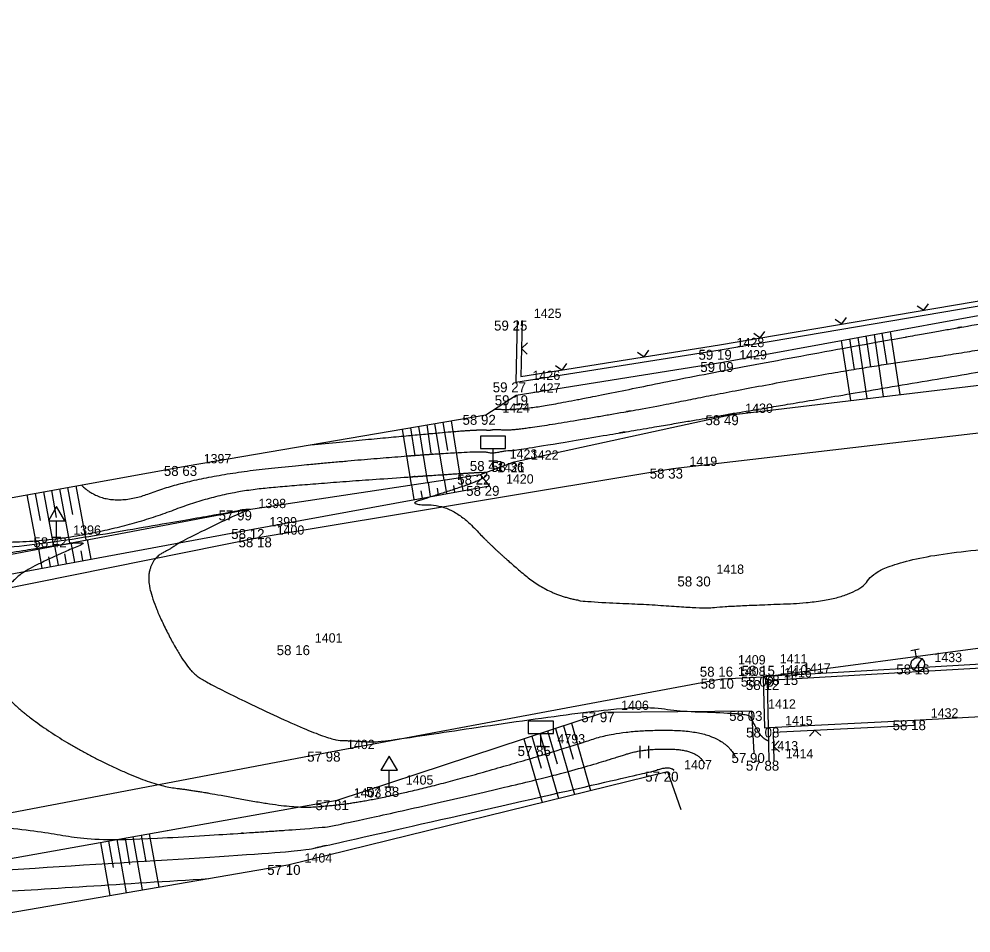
# Model space of a CAD drawing. Extents: x -704017 to -701500, y -1008977 to -1008450.
# Drawn here: x -702891.19 to -702862.51, y -1008805.36 to -1008777.83 of the extents above; entities that cross this region are included whole.
import ezdxf

# ---------------------------------------------------------------- set-up
doc = ezdxf.new("R2010")
doc.units = 0
for name, color, linetype in [('Z_body', 7, 'Continuous'), ('Z_body_cisla', 7, 'Continuous'), ('Z_body_vysky', 7, 'Continuous'), ('Z_chodnik', 7, 'Continuous'), ('Z_dopravni_znaceni', 7, 'Continuous'), ('Z_komunikace', 7, 'Continuous'), ('Z_obruby', 7, 'Continuous'), ('Z_oploceni', 7, 'Continuous'), ('Z_popis', 7, 'Continuous'), ('Z_site_znaky_vodovod', 7, 'Continuous'), ('Z_teren_hrany_paty', 7, 'Continuous'), ('Z_vrstevnice_hlavni', 7, 'Continuous'), ('Z_vrstevnice_vedlejsi', 7, 'Continuous'), ('Z_vstupy', 7, 'Continuous')]:
    doc.layers.add(name, color=color, linetype=linetype)

# ---------------------------------------------------------------- blocks, each defined once
blk = doc.blocks.new('POINT_DISPLAY')
blk.add_line((0, 0), (0, 0))
blk = doc.blocks.new('Z212')
for p, q in [((-0.17, 0.17), (0, 0)), ((0, 0), (0.17, 0.17))]:
    blk.add_line(p, q)
blk = doc.blocks.new('Z306')
for p, q in [((-0.13, 0.17), (-0.13, -0.2)), ((0.13, 0.17), (0.13, -0.2))]:
    blk.add_line(p, q)
blk = doc.blocks.new('Z527')
for p, q in [((0, 0.93), (-0.25, 0.5)), ((0.25, 0.5), (0, 0.93)), ((-0.25, 0.5), (0.25, 0.5)), ((0, 0), (0, 0.5)), ((-0.13, 0), (0.13, 0))]:
    blk.add_line(p, q)
blk = doc.blocks.new('Z526')
for p, q in [((0.38, 0.75), (-0.38, 0.75)), ((-0.38, 0.75), (-0.38, 0.38)), ((0.38, 0.38), (0.38, 0.75)), ((-0.38, 0.38), (0.38, 0.38)), ((0, 0), (0, 0.38)), ((-0.13, 0), (0.13, 0))]:
    blk.add_line(p, q)
blk = doc.blocks.new('Z18')
for p, q in [((-0.13, 0.45), (0.13, 0.45)), ((0, 0.2), (0, 0.45)), ((-0.2, 0.05), (-0.15, 0.15)), ((-0.2, -0.05), (-0.2, 0.05)), ((-0.15, 0.15), (-0.05, 0.2)), ((0.15, 0.15), (-0.15, -0.15)), ((-0.05, 0.2), (0.05, 0.2)), ((0.05, 0.2), (0.15, 0.15)), ((0.15, 0.15), (0.2, 0.05)), ((0.2, 0.05), (0.2, -0.05)), ((-0.15, -0.15), (-0.2, -0.05)), ((-0.05, -0.2), (-0.15, -0.15)), ((0.05, -0.2), (-0.05, -0.2)), ((0.15, -0.15), (0.05, -0.2)), ((0.2, -0.05), (0.15, -0.15))]:
    blk.add_line(p, q)

msp = doc.modelspace()

# ---------------------------------------------------------------- linework, layer by layer
at = {"layer": 'Z_chodnik'}
for p, q in [((-702868.64, -1008797.74), (-702859.6, -1008797.22)), ((-702868.61, -1008799.17), (-702868.64, -1008797.74))]:
    msp.add_line(p, q, dxfattribs=at)
at = {"layer": 'Z_komunikace'}
for p, q in [((-702871.49, -1008791.37), (-702857.49, -1008789.73)), ((-702883.93, -1008793.44), (-702871.49, -1008791.37)), ((-702896.74, -1008796.02), (-702883.93, -1008793.44)), ((-702868.77, -1008797.64), (-702859.57, -1008796.42)), ((-702881.81, -1008799.9), (-702870.03, -1008797.7)), ((-702870.03, -1008797.7), (-702868.77, -1008797.64)), ((-702895.53, -1008802.51), (-702881.81, -1008799.9))]:
    msp.add_line(p, q, dxfattribs=at)
at = {"layer": 'Z_obruby'}
for p, q in [((-702868.07, -1008797.59), (-702860.53, -1008797.15)), ((-702868.07, -1008797.59), (-702868.77, -1008797.64)), ((-702868.77, -1008797.64), (-702868.73, -1008799.18)), ((-702868.73, -1008799.18), (-702868.61, -1008799.17))]:
    msp.add_line(p, q, dxfattribs=at)
at = {"layer": 'Z_oploceni'}
for p, q in [((-702870.09, -1008787.64), (-702861.61, -1008786.2)), ((-702870.07, -1008787.79), (-702861.59, -1008786.35)), ((-702876.18, -1008786.91), (-702876.22, -1008788.77)), ((-702876.03, -1008786.91), (-702876.07, -1008788.59)), ((-702876.07, -1008788.59), (-702870.09, -1008787.64)), ((-702876.22, -1008788.77), (-702870.07, -1008787.79)), ((-702868.61, -1008799.17), (-702864.22, -1008798.95)), ((-702868.59, -1008800.17), (-702868.61, -1008799.17)), ((-702868.46, -1008799.31), (-702864.21, -1008799.1)), ((-702864.21, -1008799.1), (-702864.22, -1008798.95)), ((-702868.44, -1008800.17), (-702868.46, -1008799.31))]:
    msp.add_line(p, q, dxfattribs=at)
at = {"layer": 'Z_teren_hrany_paty'}
for p, q in [((-702869.99, -1008788.16), (-702861.2, -1008786.56)), ((-702865.92, -1008787.42), (-702865.65, -1008789.26)), ((-702865.68, -1008787.37), (-702865.54, -1008788.3)), ((-702865.43, -1008787.33), (-702865.15, -1008789.2)), ((-702865.19, -1008787.29), (-702865.04, -1008788.23)), ((-702864.94, -1008787.24), (-702864.65, -1008789.14)), ((-702866.42, -1008787.51), (-702866.14, -1008789.32)), ((-702866.17, -1008787.46), (-702866.03, -1008788.38)), ((-702876.21, -1008789.16), (-702869.99, -1008788.16)), ((-702869.81, -1008789.76), (-702857.75, -1008788.31)), ((-702877.13, -1008789.75), (-702876.21, -1008789.16)), ((-702886.13, -1008791.29), (-702877.13, -1008789.75)), ((-702878.67, -1008790.01), (-702878.39, -1008791.72)), ((-702878.42, -1008789.97), (-702878.28, -1008790.82)), ((-702878.17, -1008789.93), (-702877.9, -1008791.64)), ((-702876.27, -1008791.17), (-702869.81, -1008789.76)), ((-702879.65, -1008790.18), (-702879.38, -1008791.86)), ((-702879.4, -1008790.14), (-702879.27, -1008790.98)), ((-702879.16, -1008790.1), (-702878.89, -1008791.79)), ((-702878.91, -1008790.05), (-702878.78, -1008790.9)), ((-702877.29, -1008791.55), (-702876.27, -1008791.17)), ((-702897.89, -1008793.41), (-702886.13, -1008791.29)), ((-702884.48, -1008792.63), (-702877.29, -1008791.55)), ((-702878.3, -1008792.12), (-702878.37, -1008791.71)), ((-702877.81, -1008792.03), (-702877.88, -1008791.64)), ((-702877.02, -1008791.89), (-702877.29, -1008791.55)), ((-702890.22, -1008792.03), (-702890.07, -1008792.84)), ((-702889.97, -1008791.98), (-702889.67, -1008793.61)), ((-702889.73, -1008791.94), (-702889.58, -1008792.75)), ((-702889.48, -1008791.89), (-702889.18, -1008793.52)), ((-702884.15, -1008793.19), (-702877.02, -1008791.89)), ((-702879.29, -1008792.3), (-702879.36, -1008791.86)), ((-702878.79, -1008792.21), (-702878.86, -1008791.79)), ((-702878.55, -1008792.17), (-702878.58, -1008791.96)), ((-702878.06, -1008792.08), (-702878.09, -1008791.88)), ((-702890.96, -1008792.16), (-702890.65, -1008793.8)), ((-702890.71, -1008792.12), (-702890.56, -1008792.93)), ((-702890.46, -1008792.07), (-702890.16, -1008793.71)), ((-702879.04, -1008792.26), (-702879.08, -1008792.04)), ((-702896.88, -1008794.98), (-702884.48, -1008792.63)), ((-702896.73, -1008795.53), (-702884.15, -1008793.19)), ((-702890, -1008794.28), (-702890.11, -1008793.7)), ((-702889.51, -1008794.19), (-702889.62, -1008793.6)), ((-702889.02, -1008794.1), (-702889.13, -1008793.51)), ((-702890.5, -1008794.37), (-702890.6, -1008793.79)), ((-702890.25, -1008794.32), (-702890.3, -1008794.03)), ((-702889.76, -1008794.23), (-702889.81, -1008793.94)), ((-702889.27, -1008794.14), (-702889.32, -1008793.85)), ((-702881.61, -1008801.36), (-702873.55, -1008798.71)), ((-702873.55, -1008798.71), (-702869.12, -1008798.67)), ((-702869.12, -1008798.67), (-702869.05, -1008799.94)), ((-702875.03, -1008799.2), (-702874.46, -1008801.19)), ((-702874.79, -1008799.12), (-702874.5, -1008800.12)), ((-702874.55, -1008799.04), (-702873.97, -1008801.07)), ((-702875.74, -1008799.43), (-702875.46, -1008800.4)), ((-702875.5, -1008799.35), (-702874.94, -1008801.31)), ((-702875.27, -1008799.27), (-702874.98, -1008800.26)), ((-702875.98, -1008799.51), (-702875.43, -1008801.43)), ((-702883.09, -1008803.31), (-702871.65, -1008800.5)), ((-702871.65, -1008800.5), (-702871.25, -1008801.64)), ((-702895.13, -1008803.77), (-702881.61, -1008801.36)), ((-702888.74, -1008802.63), (-702888.46, -1008804.23)), ((-702888.5, -1008802.59), (-702888.36, -1008803.39)), ((-702888.25, -1008802.54), (-702887.97, -1008804.15)), ((-702888, -1008802.5), (-702887.86, -1008803.3)), ((-702887.76, -1008802.46), (-702887.48, -1008804.06)), ((-702887.51, -1008802.41), (-702887.37, -1008803.22)), ((-702887.27, -1008802.37), (-702886.98, -1008803.98)), ((-702895, -1008805.36), (-702883.09, -1008803.31))]:
    msp.add_line(p, q, dxfattribs=at)
at = {"layer": 'Z_vrstevnice_hlavni'}
for points in [[(-702876.857, -1008789.575), (-702876.224, -1008789.62), (-702874.473, -1008789.323), (-702869.963, -1008788.4), (-702862.492, -1008787.04), (-702860.905, -1008786.81), (-702860.821, -1008786.752), (-702848.152, -1008786.004), (-702845.586, -1008785.834), (-702828.276, -1008785.502), (-702826.853, -1008785.502), (-702824.086, -1008785.413), (-702820.734, -1008785.307), (-702816.738, -1008785.052), (-702812.602, -1008784.524), (-702810.521, -1008784.067), (-702809.28, -1008783.903)], [(-702900.407, -1008793.78), (-702900.14, -1008793.833), (-702897.712, -1008793.687), (-702892.618, -1008794.018), (-702884.61, -1008792.649), (-702884.506, -1008792.609), (-702884.401, -1008792.599), (-702884.167, -1008792.583), (-702884.455, -1008792.673), (-702886.403, -1008793.609), (-702886.511, -1008793.721), (-702887.224, -1008794.103), (-702887.339, -1008795.068), (-702886.198, -1008797.358), (-702885.429, -1008797.899), (-702881.918, -1008799.543), (-702881.114, -1008799.57), (-702880.501, -1008799.616), (-702879.847, -1008799.533), (-702872.738, -1008798.477), (-702871.335, -1008798.69), (-702869.211, -1008798.736), (-702869.104, -1008798.963), (-702868.806, -1008799.512), (-702868.602, -1008799.57)], [(-702916.145, -1008796.459), (-702911.651, -1008796.146), (-702908.291, -1008796.186), (-702900.633, -1008795.751), (-702901.849, -1008796.409), (-702902.553, -1008796.729), (-702902.661, -1008796.922), (-702902.918, -1008797.291), (-702902.684, -1008798.525), (-702902.755, -1008800.667), (-702902.021, -1008801.813), (-702900.466, -1008803.573), (-702899.71, -1008803.941), (-702897.879, -1008804.465), (-702896.851, -1008804.38), (-702895.084, -1008804.334), (-702885.472, -1008803.72)]]:
    msp.add_open_spline(points, degree=2, dxfattribs=at)
at = {"layer": 'Z_vrstevnice_vedlejsi'}
for points in [[(-702895.44, -1008792.968), (-702894.99, -1008793.421), (-702891.095, -1008793.674), (-702887.854, -1008793.12), (-702885.15, -1008792.086), (-702882.425, -1008791.825), (-702877.283, -1008791.473), (-702877.233, -1008791.489), (-702877.071, -1008791.469), (-702877.174, -1008791.696), (-702878.698, -1008792.196), (-702879.533, -1008792.454), (-702878.125, -1008792.474), (-702876.803, -1008793.874), (-702875.001, -1008795.359), (-702872.419, -1008795.445), (-702870.448, -1008795.591), (-702870.043, -1008795.517), (-702866.051, -1008795.37), (-702865.133, -1008794.063), (-702858.66, -1008793.493), (-702858.375, -1008794.627), (-702857.71, -1008794.47), (-702855.046, -1008794.178), (-702854.54, -1008792.77), (-702845.539, -1008790.895), (-702846.415, -1008793.768), (-702842.065, -1008793.89), (-702836.203, -1008794.152), (-702826.726, -1008794.462), (-702817.22, -1008792.73), (-702810.836, -1008791.53), (-702810.012, -1008791.268), (-702809.282, -1008791.014), (-702809.741, -1008790.775), (-702811.034, -1008790.153), (-702815.917, -1008788.91), (-702816.774, -1008787.892), (-702815.954, -1008787.56), (-702811.595, -1008786.927), (-702810.797, -1008786.708), (-702796.64, -1008785.326), (-702787.856, -1008784.431), (-702782.298, -1008784.113), (-702778.585, -1008783.894), (-702772.316, -1008783.211), (-702766.934, -1008782.282), (-702760.553, -1008781.546), (-702752.48, -1008780.657), (-702748.033, -1008780.181), (-702737.148, -1008778.925), (-702736.973, -1008779.272), (-702733.739, -1008778.451), (-702733.272, -1008778.196), (-702733.188, -1008777.825)], [(-702889.315, -1008791.864), (-702888.563, -1008792.621), (-702885.795, -1008791.562), (-702880.449, -1008791.051), (-702877.226, -1008790.83), (-702876.945, -1008790.918), (-702876.485, -1008790.815), (-702876.26, -1008790.831), (-702869.901, -1008789.751), (-702869.813, -1008789.733), (-702869.667, -1008789.707), (-702869.564, -1008789.692), (-702858.796, -1008787.873), (-702858.718, -1008787.819), (-702854.726, -1008787.583), (-702843.604, -1008786.846), (-702839.408, -1008786.766), (-702826.132, -1008786.766), (-702822.972, -1008786.664), (-702813.47, -1008786.267), (-702811.932, -1008786.211), (-702803.064, -1008785.211), (-702796.64, -1008784.584), (-702792.963, -1008784.209), (-702782.26, -1008783.598), (-702775.107, -1008783.176), (-702774.436, -1008783.103), (-702765.603, -1008781.578), (-702765.358, -1008781.55), (-702764.243, -1008781.427), (-702762.93, -1008781.19), (-702756.284, -1008780.11)], [(-702882.406, -1008790.653), (-702878.474, -1008790.276), (-702877.169, -1008790.187), (-702877.055, -1008790.223), (-702876.869, -1008790.181), (-702876.242, -1008790.226), (-702872.187, -1008789.537), (-702869.888, -1008789.067), (-702866.079, -1008788.373), (-702863.426, -1008787.988), (-702859.934, -1008787.398), (-702859.77, -1008787.286), (-702851.439, -1008786.794), (-702844.595, -1008786.34), (-702833.842, -1008786.134), (-702826.493, -1008786.134), (-702817.69, -1008785.85), (-702815.387, -1008785.754), (-702812.246, -1008785.639), (-702801.254, -1008784.4), (-702799.676, -1008784.054), (-702796.468, -1008783.63), (-702791.627, -1008783.29), (-702789.355, -1008782.89)], [(-702904.602, -1008794.397), (-702903.89, -1008794.537), (-702897.415, -1008794.149), (-702894.14, -1008794.361), (-702888.793, -1008793.447), (-702889.924, -1008793.919), (-702891.097, -1008794.482), (-702891.429, -1008794.826), (-702891.799, -1008795.025), (-702892.074, -1008797.33), (-702891.54, -1008798.402), (-702889.569, -1008799.789), (-702887.158, -1008800.917), (-702885.841, -1008801.071), (-702882.985, -1008801.605), (-702881.735, -1008801.525), (-702880.548, -1008801.352), (-702878.436, -1008800.872), (-702874.882, -1008799.848), (-702873.007, -1008799.221), (-702869.973, -1008799.287), (-702869.607, -1008800.06)], [(-702908.796, -1008795.014), (-702908.512, -1008795.07), (-702905.614, -1008795.104), (-702900.592, -1008794.819), (-702897.118, -1008794.611), (-702895.662, -1008794.705), (-702893.286, -1008794.299), (-702895.596, -1008795.261), (-702895.791, -1008795.355), (-702896.347, -1008795.932), (-702896.374, -1008795.946), (-702896.54, -1008797.34), (-702896.609, -1008799.396), (-702896.567, -1008799.461), (-702896.088, -1008800.004), (-702893.709, -1008801.679), (-702892.972, -1008802.023), (-702890.223, -1008802.344), (-702888.714, -1008802.626), (-702882.256, -1008802.211), (-702881.526, -1008802.105), (-702875.351, -1008800.703), (-702873.413, -1008800.145), (-702872.39, -1008799.803), (-702870.736, -1008799.839), (-702870.536, -1008800.26)], [(-702912.635, -1008795.703), (-702911.098, -1008795.596), (-702906.953, -1008795.645), (-702897.506, -1008795.108), (-702899.005, -1008795.921), (-702899.318, -1008796.063), (-702899.366, -1008796.149), (-702899.7, -1008796.629), (-702899.588, -1008797.22), (-702899.682, -1008800.032), (-702899.294, -1008800.637), (-702897.302, -1008802.892), (-702897.031, -1008803.024), (-702895.201, -1008803.548), (-702894.604, -1008803.617), (-702894.443, -1008803.647), (-702882.777, -1008802.898), (-702882.503, -1008802.858), (-702872.267, -1008800.534), (-702871.944, -1008800.441), (-702871.773, -1008800.384), (-702871.498, -1008800.39), (-702871.464, -1008800.46)]]:
    msp.add_open_spline(points, degree=2, dxfattribs=at)
at = {"layer": 'Z_vstupy'}
msp.add_line((-702864.22, -1008798.95), (-702860.49, -1008798.75), dxfattribs=at)

# ---------------------------------------------------------------- block references
at = {"layer": 'Z_body'}
for p in [(-702876.18, -1008786.91), (-702870.07, -1008787.79), (-702869.99, -1008788.16), (-702876.22, -1008788.77), (-702876.21, -1008789.16), (-702877.13, -1008789.75), (-702869.81, -1008789.76), (-702876.91, -1008791.14), (-702876.27, -1008791.17), (-702886.13, -1008791.29), (-702871.49, -1008791.37), (-702877.29, -1008791.55), (-702877.02, -1008791.89), (-702884.48, -1008792.63), (-702890.06, -1008793.44), (-702884.15, -1008793.19), (-702883.93, -1008793.44), (-702870.68, -1008794.62), (-702882.78, -1008796.69), (-702870.03, -1008797.34), (-702868.77, -1008797.31), (-702864.11, -1008797.27), (-702870.03, -1008797.7), (-702868.77, -1008797.64), (-702868.64, -1008797.74), (-702868.07, -1008797.59), (-702873.55, -1008798.71), (-702869.12, -1008798.67), (-702868.61, -1008799.17), (-702864.22, -1008798.95), (-702875.47, -1008799.73), (-702881.81, -1008799.9), (-702869.05, -1008799.94), (-702868.59, -1008800.17), (-702871.65, -1008800.5), (-702880.04, -1008800.96), (-702881.61, -1008801.36), (-702883.09, -1008803.31)]:
    msp.add_blockref('POINT_DISPLAY', p, dxfattribs=at)
at = {"layer": 'Z_dopravni_znaceni'}
for name, p in [('Z526', (-702876.91, -1008791.14)), ('Z527', (-702890.06, -1008793.44)), ('Z526', (-702875.47, -1008799.73)), ('Z527', (-702880.04, -1008800.96))]:
    msp.add_blockref(name, p, dxfattribs=at)
at = {"layer": 'Z_oploceni'}
for p, rotation in [((-702863.93, -1008786.6), 9.6), ((-702866.4, -1008787.01), 9.6), ((-702868.86, -1008787.43), 9.6), ((-702876.05, -1008787.75), -91.19999999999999), ((-702872.36, -1008788), 9.1), ((-702874.83, -1008788.4), 9.1), ((-702867.21, -1008799.25), -177.1), ((-702868.45, -1008799.74), -88.89999999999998)]:
    msp.add_blockref('Z212', p, dxfattribs=dict(at, rotation=rotation))
at = {"layer": 'Z_popis'}
msp.add_blockref('Z306', (-702872.36, -1008799.89), dxfattribs=at)
at = {"layer": 'Z_site_znaky_vodovod', "rotation": 10.799999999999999}
msp.add_blockref('Z18', (-702864.11, -1008797.27), dxfattribs=at)

# ---------------------------------------------------------------- texts
at = {"layer": 'Z_body_cisla'}
for s, p in [('1425', (-702875.68, -1008786.83)), ('1428', (-702869.57, -1008787.71)), ('1429', (-702869.49, -1008788.08)), ('1426', (-702875.72, -1008788.7)), ('1427', (-702875.71, -1008789.08)), ('1424', (-702876.63, -1008789.68)), ('1430', (-702869.31, -1008789.69)), ('1423', (-702876.41, -1008791.07)), ('1422', (-702875.77, -1008791.1)), ('1397', (-702885.63, -1008791.21)), ('1419', (-702870.99, -1008791.29)), ('1421', (-702876.79, -1008791.48)), ('1420', (-702876.52, -1008791.82)), ('1398', (-702883.98, -1008792.56)), ('1399', (-702883.65, -1008793.11)), ('1396', (-702889.56, -1008793.36)), ('1400', (-702883.43, -1008793.36)), ('1418', (-702870.18, -1008794.54)), ('1401', (-702882.28, -1008796.61)), ('1409', (-702869.53, -1008797.27)), ('1411', (-702868.27, -1008797.24)), ('1433', (-702863.61, -1008797.2)), ('1408', (-702869.53, -1008797.62)), ('1410', (-702868.27, -1008797.57)), ('1416', (-702868.14, -1008797.66)), ('1417', (-702867.57, -1008797.52)), ('1412', (-702868.62, -1008798.6)), ('1406', (-702873.05, -1008798.64)), ('1432', (-702863.72, -1008798.87)), ('1415', (-702868.11, -1008799.1)), ('4793', (-702874.97, -1008799.65)), ('1402', (-702881.31, -1008799.82)), ('1413', (-702868.55, -1008799.86)), ('1414', (-702868.09, -1008800.1)), ('1407', (-702871.15, -1008800.43)), ('1405', (-702879.54, -1008800.89)), ('1403', (-702881.11, -1008801.28)), ('1404', (-702882.59, -1008803.24))]:
    msp.add_text(s, height=0.28, dxfattribs=at).set_placement(p)
at = {"layer": 'Z_body_vysky'}
for s, p in [('59 25', (-702876.88, -1008787.21)), ('59 19', (-702870.72, -1008788.09)), ('59 09', (-702870.665, -1008788.46)), ('59 27', (-702876.92, -1008789.07)), ('59 19', (-702876.86, -1008789.46)), ('58 92', (-702877.83, -1008790.05)), ('58 49', (-702870.51, -1008790.06)), ('58 42', (-702877.61, -1008791.44)), ('58 36', (-702876.97, -1008791.47)), ('58 63', (-702886.83, -1008791.59)), ('58 33', (-702872.19, -1008791.67)), ('58 22', (-702877.99, -1008791.85)), ('58 29', (-702877.72, -1008792.19)), ('57 99', (-702885.18, -1008792.93)), ('58 42', (-702890.76, -1008793.74)), ('58 12', (-702884.8, -1008793.49)), ('58 18', (-702884.58, -1008793.74)), ('58 30', (-702871.355, -1008794.92)), ('58 16', (-702883.43, -1008796.99)), ('58 16', (-702870.68, -1008797.64)), ('58 15', (-702869.42, -1008797.61)), ('58 16', (-702864.76, -1008797.57)), ('58 10', (-702870.655, -1008798)), ('58 09', (-702869.445, -1008797.94)), ('58 12', (-702869.29, -1008798.04)), ('58 15', (-702868.72, -1008797.89)), ('57 97', (-702874.25, -1008799.01)), ('58 03', (-702869.795, -1008798.97)), ('58 08', (-702869.285, -1008799.47)), ('58 18', (-702864.87, -1008799.25)), ('57 85', (-702876.17, -1008800.03)), ('57 98', (-702882.51, -1008800.2)), ('57 90', (-702869.725, -1008800.24)), ('57 88', (-702869.29, -1008800.47)), ('57 20', (-702872.325, -1008800.8)), ('57 88', (-702880.74, -1008801.26)), ('57 81', (-702882.26, -1008801.66)), ('57 10', (-702883.715, -1008803.61))]:
    msp.add_text(s, height=0.3, dxfattribs=at).set_placement(p)

doc.saveas('drawing.dxf')
